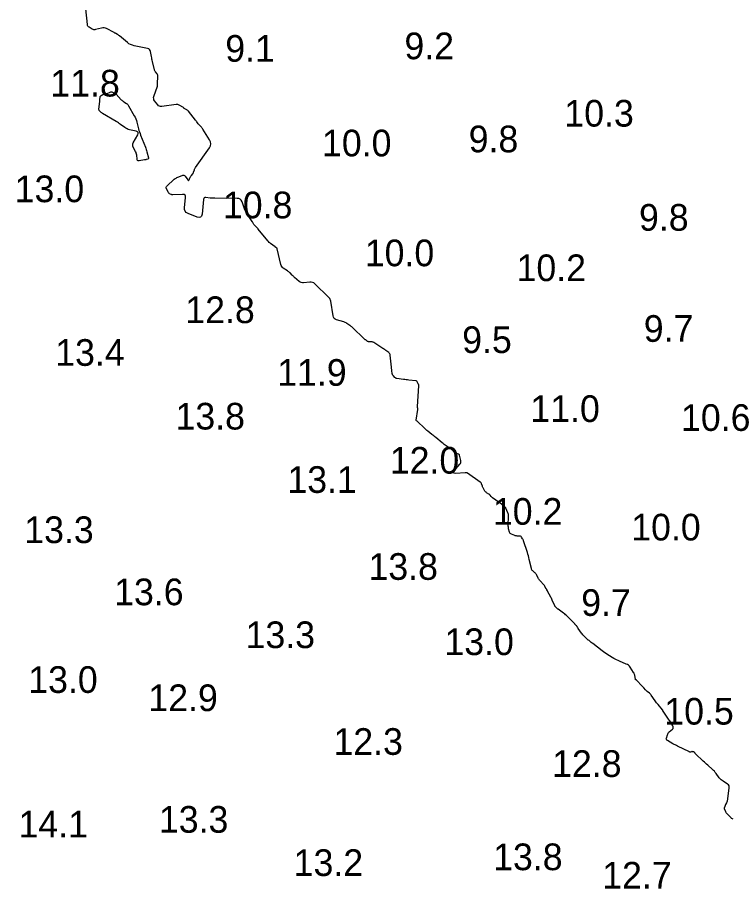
# Model space of a CAD drawing. Extents: x 815352 to 820877, y 582403 to 597439.
# Drawn here: x 819115.1 to 819249.1, y 594150.4 to 594313.7 of the extents above; entities that cross this region are included whole.
import ezdxf

# ---------------------------------------------------------------- set-up
doc = ezdxf.new("R2010")
doc.units = 0
doc.layers.add('V-CONT-EL12', color=7, linetype='Continuous')
doc.layers.add('V-TOPO-SOUN', color=7, linetype='Continuous')

msp = doc.modelspace()

# ---------------------------------------------------------------- linework, layer by layer
at = {"layer": 'V-CONT-EL12'}
msp.add_lwpolyline([(819249.21, 594163.39), (819249.06, 594163.45), (819248.92, 594163.53), (819248.8, 594163.64), (819248.02, 594164.43), (819247.96, 594164.51), (819247.9, 594164.59), (819247.84, 594164.68), (819247.8, 594164.77), (819247.62, 594165.18), (819247.59, 594165.26), (819247.58, 594165.34), (819247.58, 594165.42), (819247.59, 594165.49), (819247.69, 594165.81), (819247.71, 594165.89), (819247.74, 594165.97), (819247.77, 594166.05), (819247.81, 594166.12), (819248, 594166.45), (819248.04, 594166.53), (819248.07, 594166.61), (819248.1, 594166.69), (819248.12, 594166.78), (819248.48, 594169.2), (819248.48, 594169.43), (819248.43, 594169.63), (819248.31, 594169.8), (819248.14, 594169.95), (819247.31, 594170.48), (819247.11, 594170.62), (819246.93, 594170.78), (819246.76, 594170.95), (819246.6, 594171.14), (819246.01, 594171.96), (819245.85, 594172.16), (819245.69, 594172.35), (819245.52, 594172.53), (819245.34, 594172.7), (819244.44, 594173.49), (819244.23, 594173.67), (819244.02, 594173.86), (819243.82, 594174.05), (819243.61, 594174.25), (819242.16, 594175.61), (819242.13, 594175.64), (819242.11, 594175.67), (819242.08, 594175.71), (819242.06, 594175.74), (819241.97, 594175.89), (819241.94, 594175.92), (819241.91, 594175.95), (819241.88, 594175.97), (819241.84, 594175.98), (819241.57, 594176.03), (819241.52, 594176.04), (819241.47, 594176.04), (819241.42, 594176.03), (819241.37, 594176.02), (819241.18, 594175.97), (819241.13, 594175.96), (819241.08, 594175.96), (819241.03, 594175.97), (819240.99, 594175.99), (819238.78, 594177.07), (819238.56, 594177.18), (819238.34, 594177.29), (819238.12, 594177.41), (819237.9, 594177.53), (819236.88, 594178.11), (819236.76, 594178.2), (819236.69, 594178.31), (819236.67, 594178.43), (819236.69, 594178.58), (819236.89, 594179.2), (819236.94, 594179.34), (819237.02, 594179.48), (819237.11, 594179.61), (819237.22, 594179.73), (819237.82, 594180.28), (819237.93, 594180.41), (819237.98, 594180.56), (819237.97, 594180.71), (819237.9, 594180.86), (819237.44, 594181.61), (819237.32, 594181.79), (819237.21, 594181.97), (819237.09, 594182.14), (819236.97, 594182.31), (819236.08, 594183.6), (819236.07, 594183.62), (819236.05, 594183.64), (819236.05, 594183.67), (819236.04, 594183.69), (819236.02, 594183.79), (819236.01, 594183.82), (819236.01, 594183.84), (819235.99, 594183.86), (819235.98, 594183.88), (819235.13, 594184.86), (819234.98, 594185.04), (819234.84, 594185.21), (819234.71, 594185.39), (819234.58, 594185.58), (819233.85, 594186.64), (819233.78, 594186.74), (819233.7, 594186.83), (819233.61, 594186.92), (819233.51, 594186.99), (819233.11, 594187.31), (819233.02, 594187.38), (819232.93, 594187.46), (819232.85, 594187.54), (819232.77, 594187.63), (819232.46, 594187.98), (819232.38, 594188.07), (819232.31, 594188.16), (819232.23, 594188.25), (819232.15, 594188.33), (819231.09, 594189.45), (819231.07, 594189.47), (819231.06, 594189.48), (819231.04, 594189.49), (819231.02, 594189.5), (819230.94, 594189.52), (819230.92, 594189.53), (819230.91, 594189.54), (819230.9, 594189.56), (819230.9, 594189.57), (819230.75, 594190.38), (819230.72, 594190.51), (819230.68, 594190.65), (819230.62, 594190.77), (819230.55, 594190.89), (819229.9, 594191.88), (819229.76, 594192.07), (819229.59, 594192.23), (819229.4, 594192.37), (819229.18, 594192.47), (819227.93, 594192.99), (819227.65, 594193.11), (819227.37, 594193.24), (819227.1, 594193.38), (819226.83, 594193.53), (819225.71, 594194.2), (819225.44, 594194.37), (819225.17, 594194.55), (819224.91, 594194.73), (819224.66, 594194.93), (819222.88, 594196.32), (819222.81, 594196.37), (819222.75, 594196.43), (819222.68, 594196.48), (819222.61, 594196.53), (819222.33, 594196.74), (819222.26, 594196.8), (819222.19, 594196.85), (819222.12, 594196.91), (819222.06, 594196.97), (819221.28, 594197.68), (819221.14, 594197.82), (819221.01, 594197.96), (819220.89, 594198.11), (819220.77, 594198.27), (819220.16, 594199.14), (819220.13, 594199.19), (819220.11, 594199.23), (819220.08, 594199.27), (819220.06, 594199.31), (819219.97, 594199.49), (819219.94, 594199.53), (819219.91, 594199.57), (819219.88, 594199.61), (819219.85, 594199.64), (819219.61, 594199.9), (819219.56, 594199.96), (819219.51, 594200.01), (819219.45, 594200.07), (819219.4, 594200.12), (819218.16, 594201.38), (819217.99, 594201.54), (819217.81, 594201.7), (819217.63, 594201.85), (819217.43, 594201.99), (819216.39, 594202.73), (819216.33, 594202.77), (819216.27, 594202.82), (819216.21, 594202.87), (819216.16, 594202.92), (819215.94, 594203.14), (819215.88, 594203.2), (819215.84, 594203.26), (819215.8, 594203.33), (819215.76, 594203.39), (819215.29, 594204.47), (819215.21, 594204.64), (819215.13, 594204.8), (819215.05, 594204.97), (819214.96, 594205.13), (819214.49, 594206.01), (819214.46, 594206.06), (819214.44, 594206.11), (819214.41, 594206.15), (819214.39, 594206.2), (819214.29, 594206.4), (819214.26, 594206.45), (819214.24, 594206.5), (819214.21, 594206.55), (819214.18, 594206.59), (819213.93, 594207), (819213.88, 594207.08), (819213.82, 594207.16), (819213.76, 594207.24), (819213.7, 594207.31), (819213.01, 594208.09), (819212.91, 594208.2), (819212.82, 594208.32), (819212.74, 594208.45), (819212.67, 594208.58), (819212.39, 594209.15), (819212.32, 594209.27), (819212.24, 594209.38), (819212.16, 594209.48), (819212.06, 594209.57), (819211.64, 594209.92), (819211.55, 594210.01), (819211.47, 594210.11), (819211.42, 594210.23), (819211.38, 594210.36), (819211, 594212.08), (819210.92, 594212.41), (819210.83, 594212.74), (819210.74, 594213.06), (819210.64, 594213.39), (819209.94, 594215.56), (819209.9, 594215.66), (819209.86, 594215.76), (819209.81, 594215.85), (819209.75, 594215.93), (819209.51, 594216.28), (819209.45, 594216.35), (819209.37, 594216.41), (819209.28, 594216.44), (819209.18, 594216.45), (819208.71, 594216.46), (819208.6, 594216.47), (819208.49, 594216.48), (819208.38, 594216.51), (819208.27, 594216.55), (819207.64, 594216.8), (819207.51, 594216.87), (819207.41, 594216.96), (819207.33, 594217.07), (819207.28, 594217.2), (819207.13, 594217.82), (819207.09, 594217.98), (819207.07, 594218.13), (819207.06, 594218.29), (819207.06, 594218.44), (819207.11, 594220.18), (819207.1, 594220.35), (819207.08, 594220.51), (819207.04, 594220.67), (819206.98, 594220.82), (819206.61, 594221.69), (819206.6, 594221.72), (819206.58, 594221.74), (819206.57, 594221.77), (819206.54, 594221.79), (819206.46, 594221.88), (819206.43, 594221.9), (819206.41, 594221.92), (819206.39, 594221.94), (819206.36, 594221.96), (819206.04, 594222.22), (819205.98, 594222.27), (819205.91, 594222.31), (819205.85, 594222.36), (819205.79, 594222.41), (819204.08, 594223.63), (819204.02, 594223.68), (819203.96, 594223.74), (819203.9, 594223.8), (819203.85, 594223.86), (819203.65, 594224.12), (819203.6, 594224.18), (819203.54, 594224.24), (819203.48, 594224.29), (819203.41, 594224.34), (819202.99, 594224.59), (819202.9, 594224.66), (819202.82, 594224.73), (819202.75, 594224.81), (819202.69, 594224.9), (819202.39, 594225.39), (819202.33, 594225.49), (819202.29, 594225.59), (819202.24, 594225.69), (819202.2, 594225.79), (819202.07, 594226.22), (819202.03, 594226.32), (819201.97, 594226.41), (819201.9, 594226.49), (819201.82, 594226.56), (819199.43, 594228.24), (819199.4, 594228.25), (819199.37, 594228.27), (819199.33, 594228.28), (819199.3, 594228.29), (819199.16, 594228.33), (819199.12, 594228.34), (819199.08, 594228.34), (819199.05, 594228.34), (819199.01, 594228.34), (819197.16, 594228.21), (819196.91, 594228.22), (819196.78, 594228.3), (819196.79, 594228.44), (819196.93, 594228.66), (819197.97, 594229.92), (819198.08, 594230.08), (819198.14, 594230.25), (819198.16, 594230.43), (819198.14, 594230.62), (819197.92, 594231.61), (819197.9, 594231.69), (819197.85, 594231.75), (819197.79, 594231.79), (819197.72, 594231.82), (819197.38, 594231.91), (819197.3, 594231.94), (819197.22, 594231.97), (819197.15, 594232.02), (819197.08, 594232.07), (819196.74, 594232.4), (819196.66, 594232.47), (819196.58, 594232.54), (819196.5, 594232.61), (819196.41, 594232.67), (819195.42, 594233.37), (819195.23, 594233.5), (819195.04, 594233.65), (819194.85, 594233.79), (819194.67, 594233.94), (819193.47, 594234.94), (819193.28, 594235.09), (819193.1, 594235.23), (819192.92, 594235.38), (819192.74, 594235.52), (819192, 594236.1), (819191.82, 594236.25), (819191.65, 594236.4), (819191.47, 594236.56), (819191.3, 594236.72), (819190.1, 594237.89), (819190.07, 594237.92), (819190.04, 594237.95), (819190.01, 594237.97), (819189.97, 594238), (819189.84, 594238.08), (819189.81, 594238.11), (819189.79, 594238.14), (819189.78, 594238.17), (819189.78, 594238.21), (819190.08, 594240.17), (819190.08, 594240.22), (819190.09, 594240.27), (819190.09, 594240.32), (819190.08, 594240.37), (819190.07, 594240.57), (819190.06, 594240.62), (819190.06, 594240.67), (819190.06, 594240.72), (819190.06, 594240.77), (819190.3, 594244.63), (819190.3, 594244.65), (819190.3, 594244.67), (819190.3, 594244.69), (819190.29, 594244.71), (819190.28, 594244.8), (819190.28, 594244.82), (819190.27, 594244.84), (819190.27, 594244.86), (819190.26, 594244.88), (819190.01, 594245.37), (819189.96, 594245.44), (819189.9, 594245.5), (819189.82, 594245.54), (819189.73, 594245.56), (819188.41, 594245.7), (819188.16, 594245.73), (819187.92, 594245.75), (819187.68, 594245.78), (819187.43, 594245.82), (819186.19, 594245.99), (819186.08, 594246.01), (819185.99, 594246.05), (819185.9, 594246.11), (819185.82, 594246.18), (819185.52, 594246.51), (819185.45, 594246.59), (819185.39, 594246.68), (819185.35, 594246.78), (819185.33, 594246.89), (819185.23, 594247.52), (819185.21, 594247.66), (819185.19, 594247.8), (819185.18, 594247.94), (819185.16, 594248.09), (819184.95, 594250.35), (819184.92, 594250.51), (819184.86, 594250.65), (819184.77, 594250.77), (819184.65, 594250.88), (819184.11, 594251.27), (819183.98, 594251.37), (819183.84, 594251.46), (819183.7, 594251.56), (819183.56, 594251.65), (819181.86, 594252.74), (819181.76, 594252.79), (819181.66, 594252.83), (819181.55, 594252.86), (819181.44, 594252.87), (819180.95, 594252.89), (819180.86, 594252.9), (819180.78, 594252.92), (819180.7, 594252.95), (819180.62, 594253), (819180.34, 594253.22), (819180.27, 594253.27), (819180.2, 594253.33), (819180.13, 594253.39), (819180.07, 594253.45), (819177.85, 594255.55), (819177.73, 594255.66), (819177.6, 594255.76), (819177.47, 594255.87), (819177.34, 594255.96), (819176.8, 594256.33), (819176.67, 594256.42), (819176.52, 594256.5), (819176.37, 594256.56), (819176.22, 594256.61), (819174.88, 594257.01), (819174.63, 594257.11), (819174.44, 594257.27), (819174.31, 594257.48), (819174.24, 594257.74), (819173.8, 594260.52), (819173.79, 594260.56), (819173.78, 594260.6), (819173.77, 594260.64), (819173.75, 594260.68), (819173.69, 594260.83), (819173.67, 594260.87), (819173.65, 594260.91), (819173.63, 594260.94), (819173.6, 594260.97), (819173.48, 594261.13), (819173.46, 594261.17), (819173.43, 594261.2), (819173.39, 594261.24), (819173.36, 594261.27), (819170.83, 594263.73), (819170.62, 594263.9), (819170.39, 594264.01), (819170.14, 594264.06), (819169.88, 594264.06), (819168.7, 594263.93), (819168.47, 594263.92), (819168.25, 594263.97), (819168.05, 594264.06), (819167.86, 594264.2), (819167.01, 594264.96), (819166.9, 594265.06), (819166.79, 594265.16), (819166.69, 594265.26), (819166.58, 594265.37), (819166.16, 594265.78), (819166.06, 594265.88), (819165.95, 594265.98), (819165.83, 594266.07), (819165.71, 594266.15), (819164.89, 594266.7), (819164.72, 594266.83), (819164.6, 594266.99), (819164.5, 594267.16), (819164.44, 594267.36), (819163.78, 594270.31), (819163.77, 594270.35), (819163.74, 594270.39), (819163.71, 594270.43), (819163.68, 594270.46), (819163.51, 594270.56), (819163.47, 594270.59), (819163.43, 594270.62), (819163.39, 594270.64), (819163.35, 594270.67), (819162.52, 594271.28), (819162.37, 594271.4), (819162.23, 594271.52), (819162.1, 594271.65), (819161.98, 594271.8), (819160.22, 594273.99), (819160.16, 594274.07), (819160.09, 594274.15), (819160.02, 594274.22), (819159.94, 594274.3), (819159.61, 594274.63), (819159.56, 594274.68), (819159.5, 594274.74), (819159.46, 594274.81), (819159.41, 594274.87), (819159.25, 594275.14), (819159.2, 594275.21), (819159.16, 594275.28), (819159.12, 594275.34), (819159.07, 594275.41), (819158.18, 594276.74), (819158.02, 594276.98), (819157.89, 594277.24), (819157.76, 594277.5), (819157.66, 594277.78), (819157.18, 594279.13), (819157.03, 594279.41), (819156.84, 594279.61), (819156.58, 594279.73), (819156.27, 594279.77), (819152.05, 594279.78), (819151.84, 594279.78), (819151.63, 594279.79), (819151.43, 594279.8), (819151.22, 594279.82), (819150.39, 594279.91), (819150.2, 594279.9), (819150.07, 594279.84), (819149.98, 594279.72), (819149.93, 594279.54), (819149.68, 594276.81), (819149.59, 594276.45), (819149.41, 594276.23), (819149.14, 594276.17), (819148.77, 594276.25), (819147.07, 594276.91), (819146.73, 594277.09), (819146.51, 594277.34), (819146.39, 594277.66), (819146.39, 594278.04), (819146.6, 594279.87), (819146.59, 594280.15), (819146.49, 594280.36), (819146.3, 594280.47), (819146.01, 594280.5), (819144.18, 594280.44), (819144.1, 594280.44), (819144.02, 594280.45), (819143.95, 594280.47), (819143.88, 594280.5), (819143.6, 594280.64), (819143.54, 594280.68), (819143.48, 594280.73), (819143.43, 594280.79), (819143.39, 594280.85), (819143.01, 594281.57), (819142.96, 594281.71), (819142.95, 594281.84), (819143, 594281.96), (819143.09, 594282.07), (819144.48, 594283.34), (819144.64, 594283.47), (819144.8, 594283.58), (819144.97, 594283.68), (819145.15, 594283.76), (819145.94, 594284.07), (819146.1, 594284.11), (819146.24, 594284.09), (819146.37, 594284.03), (819146.49, 594283.9), (819146.98, 594283.22), (819147.05, 594283.14), (819147.12, 594283.12), (819147.18, 594283.15), (819147.23, 594283.24), (819147.47, 594283.73), (819147.52, 594283.81), (819147.57, 594283.9), (819147.62, 594283.98), (819147.68, 594284.05), (819147.92, 594284.36), (819147.98, 594284.44), (819148.03, 594284.52), (819148.07, 594284.6), (819148.1, 594284.7), (819148.25, 594285.14), (819148.28, 594285.25), (819148.33, 594285.35), (819148.38, 594285.45), (819148.44, 594285.54), (819151.06, 594289.25), (819151.26, 594289.61), (819151.33, 594289.98), (819151.27, 594290.34), (819151.1, 594290.71), (819149.81, 594292.75), (819149.75, 594292.84), (819149.69, 594292.93), (819149.62, 594293.01), (819149.55, 594293.09), (819149.25, 594293.41), (819149.18, 594293.49), (819149.11, 594293.57), (819149.04, 594293.65), (819148.97, 594293.74), (819148.7, 594294.09), (819148.64, 594294.18), (819148.57, 594294.27), (819148.5, 594294.35), (819148.43, 594294.44), (819147.12, 594296.13), (819147.05, 594296.2), (819146.98, 594296.26), (819146.91, 594296.32), (819146.82, 594296.37), (819146.34, 594296.63), (819146.32, 594296.64), (819146.3, 594296.65), (819146.29, 594296.66), (819146.28, 594296.68), (819146.24, 594296.75), (819146.23, 594296.77), (819146.22, 594296.79), (819146.2, 594296.8), (819146.18, 594296.81), (819145.41, 594297.24), (819145.27, 594297.3), (819145.13, 594297.34), (819144.98, 594297.35), (819144.83, 594297.35), (819142.11, 594296.99), (819141.89, 594296.99), (819141.69, 594297.04), (819141.51, 594297.14), (819141.36, 594297.3), (819140.78, 594298.05), (819140.67, 594298.24), (819140.61, 594298.44), (819140.6, 594298.65), (819140.65, 594298.86), (819141.33, 594300.8), (819141.34, 594300.83), (819141.35, 594300.87), (819141.35, 594300.9), (819141.35, 594300.94), (819141.32, 594301.09), (819141.32, 594301.13), (819141.32, 594301.16), (819141.32, 594301.2), (819141.32, 594301.24), (819141.41, 594302.65), (819141.4, 594302.77), (819141.38, 594302.89), (819141.33, 594302.99), (819141.27, 594303.09), (819140.95, 594303.47), (819140.88, 594303.56), (819140.82, 594303.67), (819140.77, 594303.78), (819140.74, 594303.89), (819140.39, 594305.42), (819140.33, 594305.65), (819140.28, 594305.89), (819140.24, 594306.12), (819140.19, 594306.36), (819140.02, 594307.3), (819139.96, 594307.51), (819139.84, 594307.68), (819139.68, 594307.8), (819139.47, 594307.87), (819136.96, 594308.37), (819136.62, 594308.46), (819136.29, 594308.59), (819135.98, 594308.76), (819135.7, 594308.98), (819134.18, 594310.25), (819134.11, 594310.32), (819134.03, 594310.37), (819133.95, 594310.42), (819133.86, 594310.47), (819133.52, 594310.66), (819133.44, 594310.71), (819133.35, 594310.75), (819133.27, 594310.8), (819133.18, 594310.84), (819131.8, 594311.59), (819131.57, 594311.69), (819131.34, 594311.74), (819131.11, 594311.74), (819130.86, 594311.7), (819129.72, 594311.41), (819129.56, 594311.39), (819129.4, 594311.39), (819129.25, 594311.43), (819129.1, 594311.5), (819128.52, 594311.84), (819128.39, 594311.94), (819128.29, 594312.05), (819128.22, 594312.19), (819128.19, 594312.35), (819127.89, 594315.27)], dxfattribs=at)
msp.add_lwpolyline([(819137.73, 594286.83), (819137.61, 594286.88), (819137.53, 594286.99), (819137.5, 594287.14), (819137.43, 594287.87), (819137.4, 594288.05), (819137.36, 594288.22), (819137.3, 594288.39), (819137.22, 594288.56), (819136.78, 594289.39), (819136.71, 594289.58), (819136.68, 594289.77), (819136.71, 594289.97), (819136.79, 594290.16), (819137.63, 594291.68), (819137.72, 594291.91), (819137.7, 594292.1), (819137.58, 594292.24), (819137.34, 594292.34), (819136.07, 594292.63), (819135.84, 594292.7), (819135.62, 594292.79), (819135.4, 594292.9), (819135.2, 594293.04), (819134.41, 594293.62), (819134.22, 594293.76), (819134.01, 594293.9), (819133.81, 594294.03), (819133.6, 594294.16), (819131.03, 594295.68), (819130.95, 594295.73), (819130.87, 594295.78), (819130.8, 594295.84), (819130.73, 594295.91), (819130.46, 594296.17), (819130.4, 594296.24), (819130.37, 594296.32), (819130.35, 594296.4), (819130.35, 594296.5), (819130.52, 594297.92), (819130.53, 594298.02), (819130.54, 594298.12), (819130.55, 594298.23), (819130.55, 594298.33), (819130.57, 594298.75), (819130.58, 594298.85), (819130.62, 594298.93), (819130.68, 594299), (819130.76, 594299.06), (819131.37, 594299.41), (819131.41, 594299.42), (819131.45, 594299.44), (819131.49, 594299.44), (819131.54, 594299.44), (819131.72, 594299.41), (819131.76, 594299.41), (819131.81, 594299.41), (819131.85, 594299.42), (819131.89, 594299.43), (819132.48, 594299.68), (819132.58, 594299.71), (819132.67, 594299.72), (819132.77, 594299.71), (819132.87, 594299.68), (819133.26, 594299.51), (819133.35, 594299.47), (819133.44, 594299.41), (819133.52, 594299.35), (819133.59, 594299.28), (819134.54, 594298.26), (819134.65, 594298.16), (819134.76, 594298.06), (819134.88, 594297.97), (819135, 594297.88), (819135.51, 594297.56), (819135.63, 594297.47), (819135.74, 594297.37), (819135.83, 594297.26), (819135.92, 594297.13), (819136.98, 594295.26), (819137.13, 594294.98), (819137.26, 594294.68), (819137.37, 594294.38), (819137.46, 594294.07), (819137.76, 594292.82), (819137.85, 594292.51), (819137.94, 594292.21), (819138.05, 594291.9), (819138.16, 594291.6), (819139.05, 594289.38), (819139.13, 594289.17), (819139.21, 594288.95), (819139.28, 594288.73), (819139.34, 594288.51), (819139.65, 594287.34), (819139.66, 594287.27), (819139.64, 594287.21), (819139.6, 594287.16), (819139.53, 594287.13), (819139.22, 594287.04), (819139.15, 594287.02), (819139.07, 594287), (819138.99, 594286.98), (819138.91, 594286.97), (819137.89, 594286.83)], close=True, dxfattribs=at)

# ---------------------------------------------------------------- texts
at = {"layer": 'V-TOPO-SOUN'}
for s, p in [('9.1', (819154.03, 594305.38)), ('9.2', (819187.6, 594305.85)), ('11.8 ', (819121.25, 594298.86)), ('10.3 ', (819217.57, 594293.22)), ('10.0 ', (819172.16, 594287.64)), ('9.8', (819199.64, 594288.4)), ('13.0 ', (819114.57, 594279.05)), ('10.8 ', (819153.59, 594276.03)), ('9.8', (819231.56, 594273.7)), ('10.0 ', (819180.17, 594267.04)), ('10.2 ', (819208.61, 594264.25)), ('12.8 ', (819146.54, 594256.38)), ('9.7', (819232.45, 594252.87)), ('9.5', (819198.42, 594250.77)), ('13.4 ', (819122.16, 594248.37)), ('11.9 ', (819163.76, 594244.63)), ('13.8 ', (819144.7, 594236.43)), ('11.0 ', (819211.2, 594237.84)), ('10.6 ', (819239.43, 594236.17)), ('12.0 ', (819184.86, 594228.16)), ('13.1 ', (819165.67, 594224.55)), ('10.2 ', (819204.18, 594218.58)), ('13.3 ', (819116.36, 594215.14)), ('10.0 ', (819230.1, 594215.63)), ('13.8 ', (819180.86, 594208.25)), ('13.6 ', (819133.2, 594203.49)), ('9.7', (819220.73, 594201.49)), ('13.3 ', (819157.83, 594195.45)), ('13.0 ', (819195.09, 594194.14)), ('13.0 ', (819117.11, 594187.05)), ('12.9 ', (819139.62, 594183.64)), ('10.5 ', (819236.3, 594181.11)), ('12.3 ', (819174.3, 594175.44)), ('12.8 ', (819215.27, 594171.3)), ('14.1 ', (819115.28, 594159.95)), ('13.3 ', (819141.59, 594160.84)), ('13.8 ', (819204.22, 594153.82)), ('13.2 ', (819166.85, 594152.73)), ('12.7 ', (819224.66, 594150.37))]:
    msp.add_text(s, height=5, dxfattribs=at).set_placement(p)

doc.saveas('drawing.dxf')
